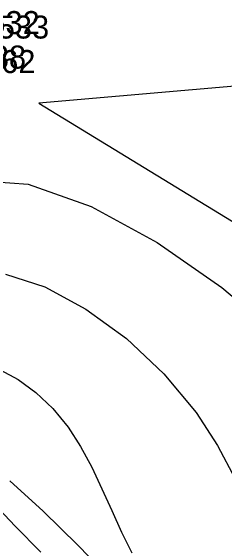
# Model space of a CAD drawing. Extents: x 2356077 to 2359823, y 225951 to 227822.
# Drawn here: x 2357286.6 to 2357309.7, y 226940.5 to 226999 of the extents above; entities that cross this region are included whole.
import ezdxf

# ---------------------------------------------------------------- set-up
doc = ezdxf.new("R2010")
doc.units = 0
for name, color, linetype in [('DTM Contours Major', 7, 'Continuous'), ('DTM Contours Minor', 7, 'Continuous'), ('Exist DTM Breakline Cogo Elevation', 7, 'Continuous'), ('Exist DTM Breakline Cogo Number', 7, 'Continuous'), ('Exist DTM Breakline Underwater Cogo Elevation', 7, 'Continuous'), ('Exist DTM Breakline Underwater Cogo Number', 7, 'Continuous')]:
    doc.layers.add(name, color=color, linetype=linetype)

msp = doc.modelspace()

# ---------------------------------------------------------------- linework, layer by layer
at = {"layer": 'DTM Contours Major'}
msp.add_lwpolyline([(2357286.007, 226970.349), (2357290.272, 226968.951), (2357294.728, 226966.547), (2357299.122, 226963.336), (2357303.199, 226959.521), (2357306.706, 226955.303), (2357309.022, 226951.7), (2357310.939, 226948.101)], dxfattribs=at)
at = {"layer": 'DTM Contours Minor'}
for points in [[(2357340.475, 226993.347), (2357289.637, 226988.915)], [(2357289.637, 226988.915), (2357330.756, 226963.737)], [(2357282.466, 226980.549), (2357288.476, 226980.11), (2357295.313, 226977.683), (2357302.48, 226973.778), (2357309.48, 226968.905), (2357315.815, 226963.576)], [(2357285.432, 226959.934), (2357287.376, 226958.901), (2357289.299, 226957.485), (2357291.131, 226955.735), (2357292.799, 226953.699), (2357294.155, 226951.6), (2357295.361, 226949.353), (2357296.469, 226947.015), (2357297.529, 226944.643), (2357298.595, 226942.295), (2357299.717, 226940.027)], [(2357286.469, 226947.852), (2357290.103, 226944.574), (2357293.872, 226940.863), (2357297.6, 226937.002)], [(2357284.663, 226945.434), (2357287.059, 226942.943), (2357289.827, 226940.114)]]:
    msp.add_lwpolyline(points, dxfattribs=at)

# ---------------------------------------------------------------- texts
at = {"layer": 'Exist DTM Breakline Cogo Elevation'}
msp.add_text('1.62', height=2.5, dxfattribs=at).set_placement((2357282.752, 226992.206))
at = {"layer": 'Exist DTM Breakline Cogo Number'}
msp.add_text('D533', height=2.5, dxfattribs=at).set_placement((2357282.752, 226995.956))
at = {"layer": 'Exist DTM Breakline Underwater Cogo Elevation'}
msp.add_text('0.38', height=2.5, dxfattribs=at).set_placement((2357281.735, 226992.692))
at = {"layer": 'Exist DTM Breakline Underwater Cogo Number'}
msp.add_text('D532', height=2.5, dxfattribs=at).set_placement((2357281.735, 226996.442))

doc.saveas('drawing.dxf')
